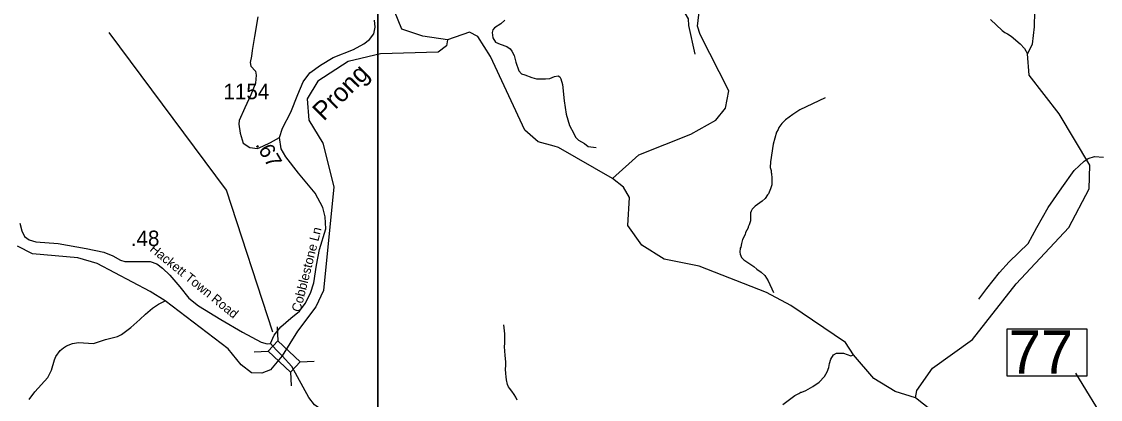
# Model space of a CAD drawing. Extents: x 1248089 to 1457196, y 820910 to 988753.
# Drawn here: x 1310144 to 1318874, y 882884 to 885943 of the extents above; entities that cross this region are included whole.
import ezdxf

# ---------------------------------------------------------------- set-up
doc = ezdxf.new("R2010")
doc.units = 0
for name, color, linetype in [('Exist Hydrographic Creek Single Shore', 7, 'Continuous'), ('Exist Hydrographic Misc Water Feature', 7, 'Continuous'), ('Exist Road Non-System Type 51', 7, 'Continuous'), ('Exist Road Secondary Structure Standard Bridge CELL', 7, 'Continuous'), ('Exist Road Secondary Structure Standard Bridge Number Label', 7, 'Continuous'), ('Exist Road Secondary Type 41 Attributed', 7, 'Continuous'), ('Exist Road Secondary Type 51 Attributed', 7, 'Continuous'), ('Exist Road Secondary Type 51 Label', 7, 'Continuous'), ('Map Preparation Inset Cut Line', 7, 'Continuous'), ('Prop GRAU CAT1 Cell', 7, 'Continuous'), ('Prop Lane Lines', 7, 'Continuous')]:
    doc.layers.add(name, color=color, linetype=linetype)

msp = doc.modelspace()

# ---------------------------------------------------------------- linework, layer by layer
at = {"layer": 'Exist Hydrographic Creek Single Shore'}
for points in [[(1313592.1, 885795.1), (1313391.9, 885824.4), (1313221.7, 885881.2), (1313095.9, 886188.8), (1312918, 886222.1), (1312803.6, 886205.8), (1312643.6, 886111.4), (1312581.7, 886193)], [(1314453.9, 884933.4), (1314324.2, 884969.6), (1314217.1, 885063.6), (1313939.2, 885660.1), (1313835.1, 885823.2), (1313769.1, 885857.2), (1313592.1, 885795.1)], [(1313592.1, 885795.1), (1313583.1, 885746.1), (1313515.2, 885694.9), (1313048.1, 885681.3), (1312788.1, 885620.9), (1312542.2, 885461.6), (1312455.1, 885318.9), (1312468.2, 885144.7), (1312581.1, 884958.7), (1312672.2, 884605.6), (1312586.2, 883766.8), (1312525.2, 883633.5), (1312378.1, 883436.1), (1312252.7, 883235.7), (1312159.7, 883122.7), (1312088.9, 883095.4), (1312004.5, 883099.5), (1311921.5, 883163.6), (1311816.7, 883293), (1311306.6, 883682.5), (1311185.1, 883758.9), (1310757.1, 883984.1), (1310599.1, 884029.9), (1310233.1, 884063.5), (1310110.2, 884125.1)], [(1317377.3, 882895.9), (1317212.2, 882948.5), (1317039.3, 883053.7), (1316875.8, 883245.7), (1316812.3, 883343.9), (1316369.3, 883645), (1316171.3, 883750.7), (1315626.3, 883961.9), (1315344.2, 884020.1), (1315163.3, 884132), (1315050.2, 884291.9), (1315064.2, 884518.1), (1315016.2, 884601.1), (1314925.2, 884671.9)], [(1318519.6, 882010.9), (1318517.3, 882078.6), (1318412.3, 882212), (1318026.3, 882462.7), (1317729.3, 882619.7), (1317377.3, 882895.9)]]:
    msp.add_lwpolyline(points, dxfattribs=at)
at = {"layer": 'Exist Hydrographic Misc Water Feature'}
for points in [[(1317377.3, 882895.9), (1317387.3, 882954.8), (1317516.3, 883136), (1317839.3, 883369.2), (1318191.3, 883818.5), (1318619.3, 884276), (1318784.3, 884587.9), (1318789.3, 884781.5), (1318540.3, 885196.8), (1318297.3, 885510.3), (1318285.1, 885683.1), (1318325.7, 885760.1), (1318340.2, 885900), (1318342.3, 886024.8), (1318190.2, 886638.4), (1318215.3, 887012.1), (1318285.3, 887152), (1318353.3, 887193.3), (1318646.3, 887259.6), (1318706.2, 887327.4)], [(1314925.2, 884671.9), (1315138.2, 884864.6), (1315559.2, 885030.2), (1315762.2, 885144.2), (1315839.2, 885241.2), (1315868.2, 885381.8), (1315636.2, 885839.5), (1315613.2, 885905.6), (1315634.2, 886089)], [(1317984.3, 885958.7), (1318077.9, 885872), (1318101.4, 885853.4), (1318123.1, 885842.7), (1318150.6, 885823.9), (1318224.9, 885761.8), (1318259.9, 885724.8), (1318285.1, 885683.1)], [(1316645.9, 885325.6), (1316443.1, 885227.4), (1316384.1, 885191.1), (1316326.9, 885148.8), (1316296, 885117.7), (1316271.1, 885086.5), (1316266.6, 885070.6), (1316254, 885047), (1316227.3, 884951.7), (1316203.2, 884808.5), (1316201.9, 884760.5), (1316209.2, 884736.3), (1316208.7, 884720.3), (1316212.5, 884712.2), (1316215.5, 884676.3), (1316214, 884620.3), (1316205.1, 884588.5), (1316187.9, 884549), (1316179.7, 884541.3), (1316160.8, 884509.9), (1316138.2, 884488.5), (1316079, 884448.2), (1316056.4, 884424.9), (1316047.9, 884409.2), (1316043.5, 884393.3), (1316041.6, 884329.3), (1316032.8, 884297.6), (1316024.3, 884281.8), (1316024.1, 884273.8), (1316003, 884234.5), (1315998.6, 884218.6), (1315977.4, 884179.2), (1315968.5, 884147.5), (1315963.6, 884115.6), (1315959.4, 884107.8), (1315956.5, 884075.9), (1315958.1, 884059.9), (1315969.3, 884033.5), (1315988.8, 884015), (1316069.3, 883960.6), (1316094.7, 883938), (1316128.1, 883915), (1316159.2, 883886.1), (1316186.1, 883845.3), (1316228.2, 883750.7)], [(1314925.2, 884671.9), (1314489.1, 884923.6), (1314453.9, 884933.4)], [(1310206.6, 882882.5), (1310252.3, 882945.2), (1310355.6, 883062.2), (1310385.3, 883119.3), (1310411.7, 883204.5), (1310422.4, 883230.1), (1310457.9, 883281.1), (1310482.5, 883302.4), (1310506.9, 883317.7), (1310555.5, 883336.2), (1310603.7, 883344.9), (1310727.5, 883337.3), (1310824.5, 883368.5), (1310921.2, 883393.7), (1310953.7, 883408.7), (1311027.3, 883466.6), (1311101.1, 883530.4), (1311146.4, 883575.1), (1311203.7, 883621.5), (1311252.7, 883656), (1311306.6, 883682.5)], [(1316304, 882842.3), (1316402.1, 882915.4), (1316434.5, 882930.4), (1316450.8, 882941.9), (1316458.8, 882941.7), (1316491.3, 882956.8), (1316548.1, 882987.1), (1316597.2, 883023.7), (1316640.5, 883068.4), (1316663.5, 883105.8), (1316676.6, 883143.4), (1316681.5, 883175.2), (1316692.5, 883210.9), (1316715.4, 883244.2), (1316739.8, 883257.5), (1316755.9, 883259), (1316795.8, 883257.9), (1316855.3, 883236.2), (1316875.8, 883245.7)]]:
    msp.add_lwpolyline(points, dxfattribs=at)
at = {"layer": 'Exist Road Non-System Type 51'}
for points in [[(1315240.6, 887504.1), (1315260.3, 887477.6), (1315262.8, 887433.9), (1315255.5, 887324.6), (1315250.6, 887193.5), (1315255.5, 887096.3), (1315262.8, 887001.6), (1315223.9, 886800), (1315211.9, 886738.1), (1315216.7, 886655.6), (1315221.6, 886580.3), (1315216.7, 886468.6), (1315236.1, 886366.5), (1315243.4, 886318), (1315304.1, 886262.1), (1315333.2, 886196.5), (1315362.3, 886169.8), (1315391.5, 886131), (1315413.3, 886075.1), (1315452.1, 886043.5), (1315510.4, 886011.9), (1315537.1, 885965.8), (1315541.9, 885912.4), (1315592.6, 885678.6)], [(1312055.1, 885981.4), (1312028.4, 885821.1), (1312011.4, 885709.4), (1312004.1, 885663.2), (1311994.4, 885612.2), (1311999.3, 885583.1), (1312038.1, 885541.8), (1312042.8, 885508.4), (1312038, 885445.3), (1311999.2, 885350.5), (1311950.6, 885243.7), (1311904.5, 885141.7), (1311902.1, 885113.2), (1311914.2, 885040.3), (1311938.5, 884957.7), (1311991.9, 884923.7), (1312052.6, 884916.4), (1312096.3, 884933.4), (1312159.4, 884965), (1312232, 885003.8)], [(1314021.3, 885925.8), (1313970.1, 885892.4), (1313958, 885875.4), (1313953.1, 885853.6), (1313958, 885812.3), (1313979.8, 885775.8), (1314016.2, 885761.3), (1314069.6, 885741.8), (1314098.7, 885722.4), (1314110.9, 885703), (1314130.3, 885669), (1314142.4, 885615.5), (1314169.1, 885545.1), (1314188.5, 885520.8), (1314215.2, 885511.1), (1314273.5, 885489.2), (1314309.9, 885479.5), (1314385.1, 885479.5), (1314419.1, 885482), (1314457.9, 885499), (1314487.1, 885503.8), (1314499.2, 885496.5), (1314508.9, 885479.5), (1314521, 885433.4), (1314535.6, 885302.2), (1314550.2, 885192.9), (1314579.3, 885100.6), (1314613.3, 885037.5), (1314627.8, 885005.9), (1314652.1, 884981.6), (1314698.2, 884954.9), (1314729.8, 884930.6), (1314792.9, 884923.3)], [(1317891.1, 883695.4), (1317954.2, 883782.8), (1318056.2, 883911.5), (1318136.3, 883996.5), (1318288.6, 884144.9), (1318359, 884276.1), (1318451.3, 884438.8), (1318562.9, 884596.7), (1318662.4, 884737.5), (1318742.5, 884812.8), (1318774, 884834.7), (1318825, 884851.7), (1318900.3, 884844.4)], [(1314154.9, 882877.5), (1314143.4, 882901.9), (1314130.1, 882924.2), (1314110.6, 882950.6), (1314093.3, 882975), (1314085.5, 882985.2), (1314075.8, 883003.6), (1314068.8, 883041.7), (1314065.3, 883065.8), (1314064, 883093.9), (1314060.7, 883129.9), (1314061.5, 883157.9), (1314062.1, 883187.9), (1314057.3, 883238.1), (1314054.1, 883276.2), (1314052.9, 883310.2), (1314053.5, 883338.2), (1314054.4, 883372.2), (1314053.4, 883414.3), (1314047.1, 883486.4)]]:
    msp.add_lwpolyline(points, dxfattribs=at)
at = {"layer": 'Exist Road Secondary Structure Standard Bridge CELL'}
for p, q in [((1312213.6, 883471.6), (1312217.5, 883358.5)), ((1312025.3, 883270), (1312138.4, 883273.8)), ((1312398.2, 883188.8), (1312511.3, 883192.6)), ((1312320.9, 883106.1), (1312324.8, 882993))]:
    msp.add_line(p, q, dxfattribs=at)
msp.add_lwpolyline([(1312217.5, 883358.5), (1312398.6, 883189.2), (1312319.5, 883104.6), (1312138.4, 883273.8)], close=True, dxfattribs=at)
at = {"layer": 'Exist Road Secondary Structure Standard Bridge Number Label'}
msp.add_line((1320222.1, 880584.6), (1318674.2, 883095.6), dxfattribs=at)
msp.add_lwpolyline([(1312178.1, 883427.8), (1311802.8, 884579), (1310851.8, 885855.2)], dxfattribs=at)
msp.add_lwpolyline([(1318119.4, 883455.1), (1318763.5, 883455.1), (1318763.5, 883072.8), (1318119.4, 883072.8)], close=True, dxfattribs=at)
at = {"layer": 'Exist Road Secondary Type 41 Attributed'}
msp.add_lwpolyline([(1310129.4, 884310.5), (1310146.5, 884248.3), (1310167.9, 884203.3), (1310206.5, 884175.5), (1310260, 884160.5), (1310439.8, 884145.5), (1310666.7, 884106.9), (1310810.1, 884076.9), (1310882.9, 884046.9), (1310945, 884010.5), (1310979.3, 883999.8), (1311184.8, 883999.8), (1311237.5, 883981.6), (1311284.6, 883945.2), (1311344.5, 883889.5), (1311423.7, 883795.2), (1311496.5, 883703.1), (1311575.7, 883641), (1311755.5, 883531.7), (1311933.2, 883428.9), (1312082.6, 883347.8), (1312131.9, 883334.9), (1312157.6, 883337)], dxfattribs=at)
at = {"layer": 'Exist Road Secondary Type 51 Attributed'}
for points in [[(1312157.6, 883337), (1312187.4, 883404.2), (1312242.1, 883471.3), (1312324, 883540.9), (1312393.6, 883598.1), (1312438.3, 883660.3), (1312483.1, 883744.8), (1312507.9, 883826.9), (1312530.3, 883971.1), (1312555.1, 884097.9), (1312607.3, 884264.5), (1312599.7, 884362.2), (1312582.3, 884436.8), (1312520.2, 884553.7), (1312386, 884715.3), (1312281.7, 884847.1), (1312244.4, 884911.8), (1312232, 885003.8), (1312254.3, 885080.8), (1312323.9, 885210.1), (1312378.6, 885352.7), (1312423.3, 885454.7), (1312475.5, 885526.8), (1312562.5, 885591.4), (1312664.3, 885653.6), (1312830.8, 885718.3), (1312914.9, 885764.2), (1312959.6, 885799), (1312994.4, 885843.8), (1313004.3, 885898.5), (1312999.3, 885955.7)], [(1314056, 885955.6), (1314021.3, 885925.8)], [(1312252.7, 883235.7), (1312203.2, 883285.7), (1312157.6, 883337)], [(1313942.6, 881891.9), (1313894.8, 881998.9), (1313850.6, 882071.8), (1313788.9, 882129.2), (1313688, 882190.4), (1313625.9, 882222.8), (1313534, 882250.1), (1313427.1, 882314.8), (1313288.9, 882415.4), (1313159.7, 882512.4), (1313062.8, 882592), (1312951, 882674), (1312879, 882721.3), (1312801.9, 882753.6), (1312710, 882781), (1312623.1, 882788.4), (1312568.4, 882803.3), (1312513.7, 882840.6), (1312469, 882900.3), (1312332.4, 883151.4), (1312252.7, 883235.7)]]:
    msp.add_lwpolyline(points, dxfattribs=at)
at = {"layer": 'Map Preparation Inset Cut Line'}
for points in [[(1313026.2, 913085.2), (1388709.5, 913085.2), (1388709.5, 884379.9), (1373500.6, 884376.6), (1373500.6, 868836.7), (1313026.2, 868836.7)], [(1313026.2, 867658.5), (1300766.9, 867658.5), (1300766.9, 889680.3), (1313026.2, 889680.3)]]:
    msp.add_lwpolyline(points, close=True, dxfattribs=at)

# ---------------------------------------------------------------- texts
at = {"layer": 'Exist Hydrographic Creek Single Shore'}
msp.add_text('Prong', height=150, rotation=45, dxfattribs=at).set_placement((1312589.5, 885132.1))
at = {"layer": 'Exist Road Secondary Structure Standard Bridge Number Label'}
msp.add_text('77', height=350, dxfattribs=at).set_placement((1318131.9, 883092.5))
at = {"layer": 'Exist Road Secondary Type 51 Label'}
for s, rotation, p in [('Cobblestone Ln', 75.85253, (1312400.6, 883586.4)), ('Hackett Town Road', 320.93708, (1311175.7, 884089.7))]:
    msp.add_text(s, height=75, rotation=rotation, dxfattribs=at).set_placement(p)
at = {"layer": 'Prop GRAU CAT1 Cell'}
msp.add_text('.67', height=125, rotation=299.96173, dxfattribs=at).set_placement((1312033.4, 884947.5))
msp.add_text('.48', height=125, dxfattribs=at).set_placement((1311027.6, 884125.5))
at = {"layer": 'Prop Lane Lines'}
msp.add_text('1154', height=125, dxfattribs=at).set_placement((1311777.1, 885314.8))

doc.saveas('drawing.dxf')
